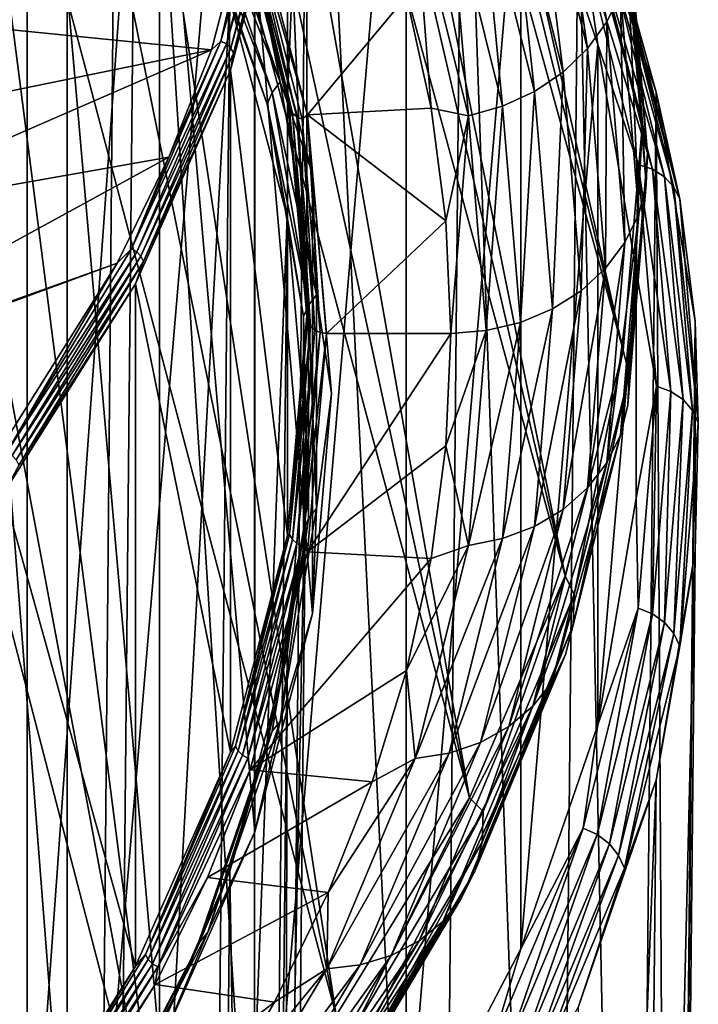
# Model space of a CAD drawing. Header units: metres. Extents: x -109 to 109, y -78 to 121.
# Tile 843 of 1056: x 24.04 to 27.49, y -44.72 to -39.72. Entities that reach past the tile are written whole.
import ezdxf

# ---------------------------------------------------------------- set-up
doc = ezdxf.new("R2010")
doc.units = ezdxf.units.M
doc.layers.add('solid_508554_SW0001', color=7, linetype='CONTINUOUS')

msp = doc.modelspace()

# ---------------------------------------------------------------- linework, layer by layer
at = {"layer": 'solid_508554_SW0001'}
for points in [[(26.034615, -14.003285, -39.017101), (26.350637, -20.309454, -35.408157), (22.574038, -41.892826, -72.791649)], [(25.359713, -18.130026, -45.681774), (26.034615, -14.003285, -39.017101), (22.574038, -41.892826, -72.791649)], [(25.069523, -19.934422, -48.545631), (25.359713, -18.130026, -45.681774), (22.574038, -41.892826, -72.791649)], [(24.678173, -22.391121, -52.406452), (25.069523, -19.934422, -48.545631), (22.574038, -41.892826, -72.791649)], [(26.353453, -20.411568, -35.349487), (22.574038, -41.892826, -72.791649), (26.350637, -20.309454, -35.408157)], [(22.576853, -41.994938, -72.732979), (22.574038, -41.892826, -72.791649), (26.353453, -20.411568, -35.349487)], [(22.576853, -41.994938, -72.732979), (26.353453, -20.411568, -35.349487), (26.351662, -20.513498, -35.290455)], [(22.575062, -42.096867, -72.67395), (26.351662, -20.513498, -35.290455), (22.842361, -41.282574, -69.120392)], [(22.576853, -41.994938, -72.732979), (26.351662, -20.513498, -35.290455), (22.575062, -42.096867, -72.67395)], [(26.351662, -20.513498, -35.290455), (23.401325, -38.454956, -63.120598), (22.842361, -41.282574, -69.120392)], [(23.973455, -26.870588, -59.355465), (24.678173, -22.391121, -52.406452), (22.574038, -41.892826, -72.791649)], [(25.210081, -32.589367, 20.086452), (27.203705, -40.241123, 23.233223), (25.234098, -33.139713, 19.133223)], [(25.210081, -32.589367, 20.086452), (27.105703, -39.087608, 25.231173), (27.203705, -40.241123, 23.233223)], [(25.210081, -33.690063, 18.179995), (25.234098, -33.139713, 19.133223), (27.105703, -41.394638, 21.235273)], [(25.234098, -33.139713, 19.133223), (27.203705, -40.241123, 23.233223), (27.105703, -41.394638, 21.235273)], [(25.138075, -34.239361, 17.228579), (25.210081, -33.690063, 18.179995), (27.105703, -41.394638, 21.235273)], [(25.018217, -34.786568, 16.280788), (25.138075, -34.239361, 17.228579), (26.812405, -42.539845, 19.251719)], [(25.138075, -34.239361, 17.228579), (27.105703, -41.394638, 21.235273), (26.812405, -42.539845, 19.251719)], [(23.15844, -34.438587, 36.350616), (24.284567, -35.446377, 34.605072), (23.158434, -48.699852, 11.64938)], [(23.414797, -34.622757, 36.636864), (23.310324, -46.832047, 43.61158), (24.443541, -47.846325, 41.854797)], [(24.553099, -35.641582, 34.872204), (23.414797, -34.622757, 36.636864), (24.443541, -47.846325, 41.854797)], [(24.850735, -35.330643, 15.338428), (25.018217, -34.786568, 16.280788), (26.812405, -42.539845, 19.251719)], [(24.63595, -35.870544, 14.403291), (24.850735, -35.330643, 15.338428), (26.325924, -43.668488, 17.296852)], [(24.850735, -35.330643, 15.338428), (26.812405, -42.539845, 19.251719), (26.325924, -43.668488, 17.296852)], [(24.284567, -35.446377, 34.605072), (24.284563, -47.692062, 13.394922), (23.158434, -48.699852, 11.64938)], [(24.284567, -35.446377, 34.605072), (25.235685, -36.498295, 32.7831), (24.284563, -47.692062, 13.394922)], [(24.553099, -35.641582, 34.872204), (24.443541, -47.846325, 41.854797), (25.400642, -48.904999, 40.021122)], [(25.514496, -36.705006, 33.0303), (24.553099, -35.641582, 34.872204), (25.400642, -48.904999, 40.021122)], [(24.374268, -36.405247, 13.477158), (24.63595, -35.870544, 14.403291), (26.325924, -43.668488, 17.296852)], [(23.225332, -36.20052, 33.405972), (23.225332, -47.030678, 14.647583), (24.08087, -45.997955, 16.436314)], [(23.225332, -36.20052, 33.405972), (24.08087, -45.997955, 16.436314), (24.08087, -37.233242, 31.617239)], [(24.066187, -36.933735, 12.561791), (24.374268, -36.405247, 13.477158), (25.649763, -44.772438, 15.384755)], [(24.374268, -36.405247, 13.477158), (26.325924, -43.668488, 17.296852), (25.649763, -44.772438, 15.384755)], [(25.235685, -36.498295, 32.7831), (25.235682, -46.640148, 15.216894), (24.284563, -47.692062, 13.394922)], [(25.235685, -36.498295, 32.7831), (26.00494, -37.586758, 30.897827), (25.235682, -46.640148, 15.216894)], [(25.402964, -36.647469, 23.724722), (25.402964, -40.111572, 25.724722), (25.112595, -39.008785, 27.6348)], [(25.402964, -36.647469, 23.724722), (25.5, -37.758709, 21.799999), (25.402964, -40.111572, 25.724722)], [(25.514496, -36.705006, 33.0303), (25.400642, -48.904999, 40.021122), (26.174732, -50.000446, 38.123753)], [(26.292059, -37.805367, 31.124424), (25.514496, -36.705006, 33.0303), (26.174732, -50.000446, 38.123753)], [(23.712296, -37.454998, 11.658934), (24.066187, -36.933735, 12.561791), (25.649763, -44.772438, 15.384755)], [(24.08087, -37.233242, 31.617239), (24.08087, -45.997955, 16.436314), (24.753134, -44.931877, 18.282812)], [(24.08087, -37.233242, 31.617239), (24.753134, -44.931877, 18.282812), (24.753134, -38.29932, 29.770742)], [(23.313267, -37.968048, 10.770304), (23.712296, -37.454998, 11.658934), (24.788794, -45.843739, 13.529207)], [(23.712296, -37.454998, 11.658934), (25.649763, -44.772438, 15.384755), (24.788794, -45.843739, 13.529207)], [(23.846941, -49.397625, 38.542038), (23.959721, -37.466442, 31.700979), (24.628601, -38.527149, 29.863783)], [(26.00494, -37.586758, 30.897827), (26.004938, -45.551685, 17.102165), (25.235682, -46.640148, 15.216894)], [(26.00494, -37.586758, 30.897827), (26.586786, -38.703922, 28.962843), (26.004938, -45.551685, 17.102165)], [(25.5, -37.758709, 21.799999), (25.402964, -38.869946, 19.875278), (25.5, -41.222809, 23.799999)], [(25.402964, -40.111572, 25.724722), (25.5, -37.758709, 21.799999), (25.5, -41.222809, 23.799999)], [(26.292059, -37.805367, 31.124424), (26.174732, -50.000446, 38.123753), (26.760237, -51.124771, 36.176361)], [(26.880186, -38.934731, 29.168304), (26.292059, -37.805367, 31.124424), (26.760237, -51.124771, 36.176361)], [(22.869862, -38.471909, 9.897593), (23.313267, -37.968048, 10.770304), (24.788794, -45.843739, 13.529207)], [(24.753134, -38.29932, 29.770742), (24.753134, -44.931877, 18.282812), (25.237007, -43.840565, 20.173019)], [(24.753134, -38.29932, 29.770742), (25.237007, -43.840565, 20.173019), (25.237007, -39.390629, 27.880535)], [(22.869862, -38.471909, 9.897593), (24.788794, -45.843739, 13.529207), (23.749224, -46.874672, 11.743577)], [(26.814394, -38.466301, 27.375273), (26.74576, -38.616344, 27.448675), (27.022966, -39.728291, 25.52273)], [(27.092314, -39.5811, 25.444384), (26.814394, -38.466301, 27.375273), (27.022966, -39.728291, 25.52273)], [(24.512671, -50.453339, 36.713486), (23.846941, -49.397625, 38.542038), (24.628601, -38.527149, 29.863783)], [(24.512671, -50.453339, 36.713486), (24.628601, -38.527149, 29.863783), (25.110041, -39.612968, 27.983089)], [(26.74576, -38.616344, 27.448675), (26.648682, -38.755569, 27.510351), (26.924883, -39.86348, 25.591396)], [(27.022966, -39.728291, 25.52273), (26.74576, -38.616344, 27.448675), (26.924883, -39.86348, 25.591396)], [(26.586786, -38.703922, 28.962843), (26.586784, -44.434521, 19.037151), (26.004938, -45.551685, 17.102165)], [(26.586786, -38.703922, 28.962843), (26.97703, -39.841736, 26.992086), (26.586784, -44.434521, 19.037151)], [(26.903135, -39.333431, 27.893009), (26.97703, -39.841736, 26.992086), (26.586786, -38.703922, 28.962843)], [(23.496681, -39.717125, 18.20792), (25.016573, -39.870464, 17.942329), (25.30438, -38.773067, 19.843079)], [(23.651306, -39.208187, 19.08943), (23.496681, -39.717125, 18.20792), (25.30438, -38.773067, 19.843079)], [(25.065014, -39.825233, 18.030405), (25.30438, -38.773067, 19.843079), (25.016573, -39.870464, 17.942329)], [(25.339197, -38.754662, 19.884689), (25.30438, -38.773067, 19.843079), (25.065014, -39.825233, 18.030405)], [(25.339197, -38.754662, 19.884689), (25.065014, -39.825233, 18.030405), (25.367012, -38.768139, 19.889738)], [(25.065014, -39.825233, 18.030405), (25.092527, -39.839886, 18.033417), (25.367012, -38.768139, 19.889738)], [(25.367012, -38.768139, 19.889738), (25.092527, -39.839886, 18.033417), (25.389088, -38.788246, 19.899178)], [(25.092527, -39.839886, 18.033417), (25.114365, -39.860928, 18.041241), (25.389088, -38.788246, 19.899178)], [(25.389088, -38.788246, 19.899178), (25.114365, -39.860928, 18.041241), (25.403259, -38.813015, 19.912085)], [(26.648682, -38.755569, 27.510351), (26.526325, -38.879436, 27.558289), (26.80126, -39.982258, 25.648144)], [(26.924883, -39.86348, 25.591396), (26.648682, -38.755569, 27.510351), (26.80126, -39.982258, 25.648144)], [(25.114365, -39.860928, 18.041241), (25.128382, -39.886292, 18.05311), (25.403259, -38.813015, 19.912085)], [(25.403259, -38.813015, 19.912085), (25.128382, -39.886292, 18.05311), (25.402964, -38.869946, 19.875278)], [(25.402964, -38.869946, 19.875278), (25.112595, -39.972729, 17.965202), (25.402964, -42.334049, 21.875278)], [(25.128382, -39.886292, 18.05311), (25.112595, -39.972729, 17.965202), (25.402964, -38.869946, 19.875278)], [(25.402964, -38.869946, 19.875278), (25.402964, -42.334049, 21.875278), (25.5, -41.222809, 23.799999)], [(26.526325, -38.879436, 27.558289), (26.382685, -38.983902, 27.590927), (26.65613, -40.080753, 25.691126)], [(26.80126, -39.982258, 25.648144), (26.526325, -38.879436, 27.558289), (26.65613, -40.080753, 25.691126)], [(26.880186, -38.934731, 29.168304), (26.760237, -51.124771, 36.176361), (27.152929, -52.269871, 34.192993)], [(27.274643, -40.084965, 27.176039), (26.880186, -38.934731, 29.168304), (27.152929, -52.269871, 34.192993)], [(27.112808, -39.501446, 28.030415), (26.880186, -38.934731, 29.168304), (27.274643, -40.084965, 27.176039)], [(24.959152, -39.017979, 28.7383), (24.998997, -38.962761, 28.716335), (25.365847, -40.032497, 26.863499)], [(25.365847, -40.032497, 26.863499), (24.998997, -38.962761, 28.716335), (25.237007, -39.390629, 27.880535)], [(26.382685, -38.983902, 27.590927), (26.222441, -39.065567, 27.607199), (26.494225, -40.155754, 25.718935)], [(26.65613, -40.080753, 25.691126), (26.382685, -38.983902, 27.590927), (26.494225, -40.155754, 25.718935)], [(24.93405, -39.078518, 28.767006), (24.959152, -39.017979, 28.7383), (25.325417, -40.08601, 26.888416)], [(25.325417, -40.08601, 26.888416), (24.959152, -39.017979, 28.7383), (25.365847, -40.032497, 26.863499)], [(25.138029, -39.094398, 27.548323), (25.112595, -39.008785, 27.6348), (25.402964, -40.111572, 25.724722)], [(25.299946, -40.145473, 26.918982), (25.110041, -39.612968, 27.983089), (24.93405, -39.078518, 28.767006)], [(25.299946, -40.145473, 26.918982), (24.93405, -39.078518, 28.767006), (25.325417, -40.08601, 26.888416)], [(25.138029, -39.094398, 27.548323), (25.402964, -40.111572, 25.724722), (25.413013, -40.168087, 25.688635)], [(25.138029, -39.094398, 27.548323), (25.413013, -40.168087, 25.688635), (25.152048, -39.117359, 27.564354)], [(25.201399, -39.144592, 27.589848), (25.503639, -40.199852, 25.771814), (25.213589, -39.093842, 27.687479)], [(25.213589, -39.093842, 27.687479), (25.503639, -40.199852, 25.771814), (26.006893, -39.597267, 26.815525)], [(26.222441, -39.065567, 27.607199), (26.050821, -39.121761, 27.606573), (26.320826, -40.204815, 25.730669)], [(26.494225, -40.155754, 25.718935), (26.222441, -39.065567, 27.607199), (26.320826, -40.204815, 25.730669)], [(27.229765, -40.394463, 23.321754), (27.203705, -40.241123, 23.233223), (27.105703, -39.087608, 25.231173)], [(27.136761, -39.270153, 25.269112), (27.229765, -40.394463, 23.321754), (27.105703, -39.087608, 25.231173)], [(25.152048, -39.117359, 27.564354), (25.427183, -40.19165, 25.70363), (25.173883, -39.134655, 27.578665)], [(25.413013, -40.168087, 25.688635), (25.427183, -40.19165, 25.70363), (25.152048, -39.117359, 27.564354)], [(25.173883, -39.134655, 27.578665), (25.449259, -40.209877, 25.716324), (25.201399, -39.144592, 27.589848)], [(25.427183, -40.19165, 25.70363), (25.449259, -40.209877, 25.716324), (25.173883, -39.134655, 27.578665)], [(25.201399, -39.144592, 27.589848), (25.477076, -40.220989, 25.725473), (25.503639, -40.199852, 25.771814)], [(25.449259, -40.209877, 25.716324), (25.477076, -40.220989, 25.725473), (25.201399, -39.144592, 27.589848)], [(26.050821, -39.121761, 27.606573), (26.006893, -39.597267, 26.815525), (26.13158, -40.166523, 25.829544)], [(26.320826, -40.204815, 25.730669), (26.050821, -39.121761, 27.606573), (26.13158, -40.166523, 25.829544)], [(27.136761, -39.270153, 25.269112), (27.130663, -39.426708, 25.358915), (27.223644, -40.550766, 23.411995)], [(27.136761, -39.270153, 25.269112), (27.223644, -40.550766, 23.411995), (27.229765, -40.394463, 23.321754)], [(27.181974, -40.45192, 25.95573), (26.97703, -39.841736, 26.992086), (26.903135, -39.333431, 27.893009)], [(26.903135, -39.333431, 27.893009), (26.97493, -39.353642, 27.918512), (27.254513, -40.475117, 25.976065)], [(27.181974, -40.45192, 25.95573), (26.903135, -39.333431, 27.893009), (27.254513, -40.475117, 25.976065)], [(25.237007, -39.390629, 27.880535), (25.237007, -43.840565, 20.173019), (25.528811, -42.732327, 22.092545)], [(25.237007, -39.390629, 27.880535), (25.528811, -42.732327, 22.092545), (25.528811, -40.498871, 25.961008)], [(25.365847, -40.032497, 26.863499), (25.237007, -39.390629, 27.880535), (25.528811, -40.498871, 25.961008)], [(26.97493, -39.353642, 27.918512), (27.036474, -39.390228, 27.951492), (27.316694, -40.514259, 26.004612)], [(27.254513, -40.475117, 25.976065), (26.97493, -39.353642, 27.918512), (27.316694, -40.514259, 26.004612)], [(27.036474, -39.390228, 27.951492), (27.083515, -39.440655, 27.989672), (27.364223, -40.566643, 26.039404)], [(27.316694, -40.514259, 26.004612), (27.036474, -39.390228, 27.951492), (27.364223, -40.566643, 26.039404)], [(27.083515, -39.440655, 27.989672), (27.112808, -39.501446, 28.030415), (27.393822, -40.628651, 26.078037)], [(27.364223, -40.566643, 26.039404), (27.083515, -39.440655, 27.989672), (27.393822, -40.628651, 26.078037)], [(27.130663, -39.426708, 25.358915), (27.092314, -39.5811, 25.444384), (27.185165, -40.703568, 23.500216)], [(27.130663, -39.426708, 25.358915), (27.185165, -40.703568, 23.500216), (27.223644, -40.550766, 23.411995)], [(27.393822, -40.628651, 26.078037), (27.112808, -39.501446, 28.030415), (27.274643, -40.084965, 27.176039)], [(25.503639, -40.199852, 25.771814), (26.13158, -40.166523, 25.829544), (26.006893, -39.597267, 26.815525)], [(27.092314, -39.5811, 25.444384), (27.022966, -39.728291, 25.52273), (27.11558, -40.847881, 23.583536)], [(27.092314, -39.5811, 25.444384), (27.11558, -40.847881, 23.583536), (27.185165, -40.703568, 23.500216)], [(24.991844, -51.534046, 34.841648), (24.512671, -50.453339, 36.713486), (25.110041, -39.612968, 27.983089)], [(24.991844, -51.534046, 34.841648), (25.110041, -39.612968, 27.983089), (25.400379, -40.715637, 26.073214)], [(25.299946, -40.145473, 26.918982), (25.400379, -40.715637, 26.073214), (25.110041, -39.612968, 27.983089)], [(23.496681, -39.717125, 18.20792), (23.298264, -40.222275, 17.332979), (25.016573, -39.870464, 17.942329)], [(27.022966, -39.728291, 25.52273), (26.924883, -39.86348, 25.591396), (27.01716, -40.979008, 23.659241)], [(27.022966, -39.728291, 25.52273), (27.01716, -40.979008, 23.659241), (27.11558, -40.847881, 23.583536)], [(25.065014, -39.825233, 18.030405), (24.800812, -40.414352, 17.00029), (24.610235, -40.880322, 16.202936)], [(25.065014, -39.825233, 18.030405), (24.610235, -40.880322, 16.202936), (25.092527, -39.839886, 18.033417)], [(24.610235, -40.880322, 16.202936), (24.637249, -40.896133, 16.203943), (25.092527, -39.839886, 18.033417)], [(25.092527, -39.839886, 18.033417), (24.637249, -40.896133, 16.203943), (25.114365, -39.860928, 18.041241)], [(25.065014, -39.825233, 18.030405), (25.016573, -39.870464, 17.942329), (24.800812, -40.414352, 17.00029)], [(26.97703, -39.841736, 26.992086), (26.97703, -43.296703, 21.007906), (26.586784, -44.434521, 19.037151)], [(26.97703, -39.841736, 26.992086), (27.172859, -40.992004, 24.999763), (26.97703, -43.296703, 21.007906)], [(27.181974, -40.45192, 25.95573), (27.172859, -40.992004, 24.999763), (26.97703, -39.841736, 26.992086)], [(23.05654, -40.72245, 16.466644), (24.800812, -40.414352, 17.00029), (25.016573, -39.870464, 17.942329)], [(23.298264, -40.222275, 17.332979), (23.05654, -40.72245, 16.466644), (25.016573, -39.870464, 17.942329)], [(24.637249, -40.896133, 16.203943), (24.658689, -40.918095, 16.210175), (25.114365, -39.860928, 18.041241)], [(25.114365, -39.860928, 18.041241), (24.658689, -40.918095, 16.210175), (25.128382, -39.886292, 18.05311)], [(24.658689, -40.918095, 16.210175), (24.672453, -40.94405, 16.221022), (25.128382, -39.886292, 18.05311)], [(25.128382, -39.886292, 18.05311), (24.672453, -40.94405, 16.221022), (25.112595, -39.972729, 17.965202)], [(26.924883, -39.86348, 25.591396), (26.80126, -39.982258, 25.648144), (26.893112, -41.092667, 23.724861)], [(26.924883, -39.86348, 25.591396), (26.893112, -41.092667, 23.724861), (27.01716, -40.979008, 23.659241)], [(25.112595, -39.972729, 17.965202), (24.631104, -41.058662, 16.084312), (25.112595, -43.436832, 19.965199)], [(24.672453, -40.94405, 16.221022), (24.631104, -41.058662, 16.084312), (25.112595, -39.972729, 17.965202)], [(25.112595, -39.972729, 17.965202), (25.112595, -43.436832, 19.965199), (25.402964, -42.334049, 21.875278)], [(26.80126, -39.982258, 25.648144), (26.65613, -40.080753, 25.691126), (26.747486, -41.18515, 23.778257)], [(26.80126, -39.982258, 25.648144), (26.747486, -41.18515, 23.778257), (26.893112, -41.092667, 23.724861)], [(25.325417, -40.08601, 26.888416), (25.365847, -40.032497, 26.863499), (25.549934, -41.113934, 24.990393)], [(25.549934, -41.113934, 24.990393), (25.365847, -40.032497, 26.863499), (25.528811, -40.498871, 25.961008)], [(25.299946, -40.145473, 26.918982), (25.325417, -40.08601, 26.888416), (25.509211, -41.165726, 25.018295)], [(25.509211, -41.165726, 25.018295), (25.325417, -40.08601, 26.888416), (25.549934, -41.113934, 24.990393)], [(26.65613, -40.080753, 25.691126), (26.494225, -40.155754, 25.718935), (26.585026, -41.253441, 23.817686)], [(26.65613, -40.080753, 25.691126), (26.585026, -41.253441, 23.817686), (26.747486, -41.18515, 23.778257)], [(27.274643, -40.084965, 27.176039), (27.152929, -52.269871, 34.192993), (27.349985, -53.427494, 32.187927)], [(27.472584, -41.247784, 25.16198), (27.274643, -40.084965, 27.176039), (27.349985, -53.427494, 32.187927)], [(27.393822, -40.628651, 26.078037), (27.274643, -40.084965, 27.176039), (27.472584, -41.247784, 25.16198)], [(25.483557, -41.224102, 25.050743), (25.400379, -40.715637, 26.073214), (25.299946, -40.145473, 26.918982)], [(25.483557, -41.224102, 25.050743), (25.299946, -40.145473, 26.918982), (25.509211, -41.165726, 25.018295)], [(25.413013, -40.168087, 25.688635), (25.402964, -40.111572, 25.724722), (25.5, -41.222809, 23.799999)], [(25.413013, -40.168087, 25.688635), (25.5, -41.222809, 23.799999), (25.504894, -41.249573, 23.815451)], [(25.413013, -40.168087, 25.688635), (25.504894, -41.249573, 23.815451), (25.427183, -40.19165, 25.70363)], [(25.427183, -40.19165, 25.70363), (25.519117, -41.273735, 23.829401), (25.449259, -40.209877, 25.716324)], [(25.504894, -41.249573, 23.815451), (25.519117, -41.273735, 23.829401), (25.427183, -40.19165, 25.70363)], [(25.503639, -40.199852, 25.771814), (26.20643, -40.737713, 24.840212), (26.13158, -40.166523, 25.829544)], [(26.320826, -40.204815, 25.730669), (26.13158, -40.166523, 25.829544), (26.20643, -40.737713, 24.840212)], [(26.494225, -40.155754, 25.718935), (26.320826, -40.204815, 25.730669), (26.411034, -41.295319, 23.841864)], [(26.494225, -40.155754, 25.718935), (26.411034, -41.295319, 23.841864), (26.585026, -41.253441, 23.817686)], [(25.449259, -40.209877, 25.716324), (25.541273, -41.292904, 23.840469), (25.477076, -40.220989, 25.725473)], [(25.519117, -41.273735, 23.829401), (25.541273, -41.292904, 23.840469), (25.449259, -40.209877, 25.716324)], [(25.477076, -40.220989, 25.725473), (25.569187, -41.305199, 23.847567), (25.503639, -40.199852, 25.771814)], [(25.541273, -41.292904, 23.840469), (25.569187, -41.305199, 23.847567), (25.477076, -40.220989, 25.725473)], [(25.503639, -40.199852, 25.771814), (25.6, -41.30941, 23.85), (26.20643, -40.737713, 24.840212)], [(25.569187, -41.305199, 23.847567), (25.6, -41.30941, 23.85), (25.503639, -40.199852, 25.771814)], [(26.320826, -40.204815, 25.730669), (26.20643, -40.737713, 24.840212), (26.231361, -41.30941, 23.85)], [(26.320826, -40.204815, 25.730669), (26.231361, -41.30941, 23.85), (26.411034, -41.295319, 23.841864)], [(27.136761, -41.518768, 21.374395), (27.105703, -41.394638, 21.235273), (27.203705, -40.241123, 23.233223)], [(27.136761, -41.518768, 21.374395), (27.203705, -40.241123, 23.233223), (27.229765, -40.394463, 23.321754)], [(27.229765, -40.394463, 23.321754), (27.223644, -40.550766, 23.411995), (27.130663, -41.67482, 21.465075)], [(27.136761, -41.518768, 21.374395), (27.229765, -40.394463, 23.321754), (27.130663, -41.67482, 21.465075)], [(22.445959, -41.703278, 14.767806), (24.537685, -40.953182, 16.067007), (24.800812, -40.414352, 17.00029)], [(23.05654, -40.72245, 16.466644), (22.445959, -41.703278, 14.767806), (24.800812, -40.414352, 17.00029)], [(24.610235, -40.880322, 16.202936), (24.800812, -40.414352, 17.00029), (24.537685, -40.953182, 16.067007)], [(27.275133, -41.578098, 24.005127), (27.172859, -40.992004, 24.999763), (27.181974, -40.45192, 25.95573)], [(27.181974, -40.45192, 25.95573), (27.254513, -40.475117, 25.976065), (27.347921, -41.604301, 24.020256)], [(27.275133, -41.578098, 24.005127), (27.181974, -40.45192, 25.95573), (27.347921, -41.604301, 24.020256)], [(27.254513, -40.475117, 25.976065), (27.316694, -40.514259, 26.004612), (27.410315, -41.646023, 24.044342)], [(27.347921, -41.604301, 24.020256), (27.254513, -40.475117, 25.976065), (27.410315, -41.646023, 24.044342)], [(25.528811, -40.498871, 25.961008), (25.528811, -42.732327, 22.092545), (25.626326, -41.615597, 24.026777)], [(25.549934, -41.113934, 24.990393), (25.528811, -40.498871, 25.961008), (25.626326, -41.615597, 24.026777)], [(27.316694, -40.514259, 26.004612), (27.364223, -40.566643, 26.039404), (27.458008, -41.700375, 24.075724)], [(27.410315, -41.646023, 24.044342), (27.316694, -40.514259, 26.004612), (27.458008, -41.700375, 24.075724)], [(27.223644, -40.550766, 23.411995), (27.185165, -40.703568, 23.500216), (27.092314, -41.826035, 21.556046)], [(27.130663, -41.67482, 21.465075), (27.223644, -40.550766, 23.411995), (27.092314, -41.826035, 21.556046)], [(27.364223, -40.566643, 26.039404), (27.393822, -40.628651, 26.078037), (27.487705, -41.763611, 24.112232)], [(27.458008, -41.700375, 24.075724), (27.364223, -40.566643, 26.039404), (27.487705, -41.763611, 24.112232)], [(27.487705, -41.763611, 24.112232), (27.393822, -40.628651, 26.078037), (27.472584, -41.247784, 25.16198)], [(25.280813, -52.631519, 32.940769), (24.991844, -51.534046, 34.841648), (25.400379, -40.715637, 26.073214)], [(25.280813, -52.631519, 32.940769), (25.400379, -40.715637, 26.073214), (25.497404, -41.826759, 24.148691)], [(25.483557, -41.224102, 25.050743), (25.497404, -41.826759, 24.148691), (25.400379, -40.715637, 26.073214)], [(25.6, -41.30941, 23.85), (26.231361, -41.30941, 23.85), (26.20643, -40.737713, 24.840212)], [(27.185165, -40.703568, 23.500216), (27.11558, -40.847881, 23.583536), (27.022966, -41.967476, 21.644344)], [(27.092314, -41.826035, 21.556046), (27.185165, -40.703568, 23.500216), (27.022966, -41.967476, 21.644344)], [(27.11558, -40.847881, 23.583536), (27.01716, -40.979008, 23.659241), (26.924883, -42.09454, 21.727087)], [(27.022966, -41.967476, 21.644344), (27.11558, -40.847881, 23.583536), (26.924883, -42.09454, 21.727087)], [(24.610235, -40.880322, 16.202936), (24.537685, -40.953182, 16.067007), (23.97814, -41.912327, 14.415452)], [(24.610235, -40.880322, 16.202936), (23.97814, -41.912327, 14.415452), (24.637249, -40.896133, 16.203943)], [(23.97814, -41.912327, 14.415452), (24.004459, -41.929272, 14.414496), (24.637249, -40.896133, 16.203943)], [(24.637249, -40.896133, 16.203943), (24.004459, -41.929272, 14.414496), (24.658689, -40.918095, 16.210175)], [(24.004459, -41.929272, 14.414496), (24.025351, -41.952129, 14.419171), (24.658689, -40.918095, 16.210175)], [(24.658689, -40.918095, 16.210175), (24.025351, -41.952129, 14.419171), (24.672453, -40.94405, 16.221022)], [(24.025351, -41.952129, 14.419171), (24.038759, -41.978664, 14.429019), (24.672453, -40.94405, 16.221022)], [(24.672453, -40.94405, 16.221022), (24.038759, -41.978664, 14.429019), (24.631104, -41.058662, 16.084312)], [(22.386986, -41.745781, 14.694185), (23.872028, -42.010487, 14.235703), (24.537685, -40.953182, 16.067007)], [(22.422375, -41.726246, 14.728019), (22.386986, -41.745781, 14.694185), (24.537685, -40.953182, 16.067007)], [(22.445959, -41.703278, 14.767806), (22.422375, -41.726246, 14.728019), (24.537685, -40.953182, 16.067007)], [(23.97814, -41.912327, 14.415452), (24.537685, -40.953182, 16.067007), (23.872028, -42.010487, 14.235703)], [(27.01716, -40.979008, 23.659241), (26.893112, -41.092667, 23.724861), (26.80126, -42.203075, 21.801579)], [(26.924883, -42.09454, 21.727087), (27.01716, -40.979008, 23.659241), (26.80126, -42.203075, 21.801579)], [(27.172859, -40.992004, 24.999763), (27.172859, -42.146435, 23.000231), (26.97703, -43.296703, 21.007906)], [(27.275133, -41.578098, 24.005127), (27.172859, -42.146435, 23.000231), (27.172859, -40.992004, 24.999763)], [(24.631104, -41.058662, 16.084312), (23.962154, -42.119473, 14.246931), (24.631102, -44.522766, 18.084309)], [(24.038759, -41.978664, 14.429019), (23.962154, -42.119473, 14.246931), (24.631104, -41.058662, 16.084312)], [(24.631104, -41.058662, 16.084312), (24.631102, -44.522766, 18.084309), (25.112595, -43.436832, 19.965199)], [(26.893112, -41.092667, 23.724861), (26.747486, -41.18515, 23.778257), (26.65613, -42.289543, 21.865389)], [(26.80126, -42.203075, 21.801579), (26.893112, -41.092667, 23.724861), (26.65613, -42.289543, 21.865389)], [(25.509211, -41.165726, 25.018295), (25.549934, -41.113934, 24.990393), (25.549934, -42.199284, 23.110516)], [(25.549934, -42.199284, 23.110516), (25.549934, -41.113934, 24.990393), (25.626326, -41.615597, 24.026777)], [(25.483557, -41.224102, 25.050743), (25.509211, -41.165726, 25.018295), (25.509211, -42.24934, 23.141415)], [(25.509211, -42.24934, 23.141415), (25.509211, -41.165726, 25.018295), (25.549934, -42.199284, 23.110516)], [(26.747486, -41.18515, 23.778257), (26.585026, -41.253441, 23.817686), (26.494225, -42.351131, 21.916437)], [(26.65613, -42.289543, 21.865389), (26.747486, -41.18515, 23.778257), (26.494225, -42.351131, 21.916437)], [(25.504894, -41.249573, 23.815451), (25.5, -41.222809, 23.799999), (25.402964, -42.334049, 21.875278)], [(25.483557, -42.306629, 23.175749), (25.497404, -41.826759, 24.148691), (25.483557, -41.224102, 25.050743)], [(25.483557, -42.306629, 23.175749), (25.483557, -41.224102, 25.050743), (25.509211, -42.24934, 23.141415)], [(27.472584, -41.247784, 25.16198), (27.349985, -53.427494, 32.187927), (27.349985, -54.58931, 30.175604)], [(27.472584, -42.414806, 23.140638), (27.472584, -41.247784, 25.16198), (27.349985, -54.58931, 30.175604)], [(27.487705, -41.763611, 24.112232), (27.472584, -41.247784, 25.16198), (27.472584, -42.414806, 23.140638)], [(25.413013, -42.331055, 21.942266), (25.504894, -41.249573, 23.815451), (25.402964, -42.334049, 21.875278)], [(25.413013, -42.331055, 21.942266), (25.519117, -41.273735, 23.829401), (25.504894, -41.249573, 23.815451)], [(25.413013, -42.331055, 21.942266), (25.427183, -42.35582, 21.955173), (25.519117, -41.273735, 23.829401)], [(25.427183, -42.35582, 21.955173), (25.541273, -41.292904, 23.840469), (25.519117, -41.273735, 23.829401)], [(25.427183, -42.35582, 21.955173), (25.449259, -42.375931, 21.964615), (25.541273, -41.292904, 23.840469)], [(25.449259, -42.375931, 21.964615), (25.569187, -41.305199, 23.847567), (25.541273, -41.292904, 23.840469)], [(26.411034, -41.295319, 23.841864), (26.231361, -41.30941, 23.85), (26.206429, -41.881126, 22.859764)], [(26.320826, -42.385822, 21.953056), (26.411034, -41.295319, 23.841864), (26.206429, -41.881126, 22.859764)], [(26.585026, -41.253441, 23.817686), (26.411034, -41.295319, 23.841864), (26.320826, -42.385822, 21.953056)], [(26.494225, -42.351131, 21.916437), (26.585026, -41.253441, 23.817686), (26.320826, -42.385822, 21.953056)], [(25.449259, -42.375931, 21.964615), (25.477076, -42.389408, 21.969662), (25.569187, -41.305199, 23.847567)], [(25.477076, -42.389408, 21.969662), (25.6, -41.30941, 23.85), (25.569187, -41.305199, 23.847567)], [(25.477076, -42.389408, 21.969662), (25.503635, -42.418987, 21.92816), (25.6, -41.30941, 23.85)], [(25.503635, -42.418987, 21.92816), (26.206429, -41.881126, 22.859764), (26.231361, -41.30941, 23.85)], [(25.503635, -42.418987, 21.92816), (26.231361, -41.30941, 23.85), (25.6, -41.30941, 23.85)], [(26.858385, -42.635399, 19.440338), (26.812405, -42.539845, 19.251719), (27.105703, -41.394638, 21.235273)], [(26.858385, -42.635399, 19.440338), (27.105703, -41.394638, 21.235273), (27.136761, -41.518768, 21.374395)], [(27.136761, -41.518768, 21.374395), (27.130663, -41.67482, 21.465075), (26.85235, -42.791199, 19.531452)], [(26.858385, -42.635399, 19.440338), (27.136761, -41.518768, 21.374395), (26.85235, -42.791199, 19.531452)], [(27.181974, -42.704281, 22.054523), (27.172859, -42.146435, 23.000231), (27.275133, -41.578098, 24.005127)], [(27.181974, -42.704281, 22.054523), (27.275133, -41.578098, 24.005127), (27.254513, -42.73349, 22.064447)], [(27.275133, -41.578098, 24.005127), (27.347921, -41.604301, 24.020256), (27.254513, -42.73349, 22.064447)], [(25.549934, -42.199284, 23.110516), (25.626326, -41.615597, 24.026777), (25.528811, -42.732327, 22.092545)], [(27.254513, -42.73349, 22.064447), (27.347921, -41.604301, 24.020256), (27.316694, -42.777786, 22.08407)], [(27.347921, -41.604301, 24.020256), (27.410315, -41.646023, 24.044342), (27.316694, -42.777786, 22.08407)], [(27.316694, -42.777786, 22.08407), (27.410315, -41.646023, 24.044342), (27.364223, -42.834106, 22.112041)], [(27.410315, -41.646023, 24.044342), (27.458008, -41.700375, 24.075724), (27.364223, -42.834106, 22.112041)], [(27.130663, -41.67482, 21.465075), (27.092314, -41.826035, 21.556046), (26.814394, -42.940834, 19.625158)], [(26.85235, -42.791199, 19.531452), (27.130663, -41.67482, 21.465075), (26.814394, -42.940834, 19.625158)], [(27.364223, -42.834106, 22.112041), (27.458008, -41.700375, 24.075724), (27.393822, -42.898567, 22.146427)], [(27.458008, -41.700375, 24.075724), (27.487705, -41.763611, 24.112232), (27.393822, -42.898567, 22.146427)], [(27.393822, -42.898567, 22.146427), (27.487705, -41.763611, 24.112232), (27.472584, -42.414806, 23.140638)], [(25.377382, -53.737408, 31.025311), (25.280813, -52.631519, 32.940769), (25.497404, -41.826759, 24.148691)], [(25.377382, -53.737408, 31.025311), (25.497404, -41.826759, 24.148691), (25.400379, -42.937881, 22.224169)], [(25.483557, -42.306629, 23.175749), (25.400379, -42.937881, 22.224169), (25.497404, -41.826759, 24.148691)], [(27.092314, -41.826035, 21.556046), (27.022966, -41.967476, 21.644344), (26.74576, -43.079422, 19.718397)], [(26.814394, -42.940834, 19.625158), (27.092314, -41.826035, 21.556046), (26.74576, -43.079422, 19.718397)], [(25.503635, -42.418987, 21.92816), (26.131577, -42.452324, 21.870419), (26.206429, -41.881126, 22.859764)], [(26.320826, -42.385822, 21.953056), (26.206429, -41.881126, 22.859764), (26.131577, -42.452324, 21.870419)], [(27.022966, -41.967476, 21.644344), (26.924883, -42.09454, 21.727087), (26.648682, -43.202446, 19.808132)], [(26.74576, -43.079422, 19.718397), (27.022966, -41.967476, 21.644344), (26.648682, -43.202446, 19.808132)], [(26.924883, -42.09454, 21.727087), (26.80126, -42.203075, 21.801579), (26.526325, -43.305897, 19.891434)], [(26.648682, -43.202446, 19.808132), (26.924883, -42.09454, 21.727087), (26.526325, -43.305897, 19.891434)], [(23.962154, -42.119473, 14.246931), (23.962152, -45.583576, 16.246927), (24.631102, -44.522766, 18.084309)], [(27.181974, -42.704281, 22.054523), (26.97703, -43.296703, 21.007906), (27.172859, -42.146435, 23.000231)], [(25.365847, -43.28072, 21.23741), (25.549934, -42.199284, 23.110516), (25.528811, -42.732327, 22.092545)], [(25.509211, -42.24934, 23.141415), (25.549934, -42.199284, 23.110516), (25.365847, -43.28072, 21.23741)], [(26.80126, -42.203075, 21.801579), (26.65613, -42.289543, 21.865389), (26.382685, -43.386395, 19.965588)], [(26.526325, -43.305897, 19.891434), (26.80126, -42.203075, 21.801579), (26.382685, -43.386395, 19.965588)], [(25.325417, -43.329056, 21.271296), (25.509211, -42.24934, 23.141415), (25.365847, -43.28072, 21.23741)], [(25.483557, -42.306629, 23.175749), (25.509211, -42.24934, 23.141415), (25.325417, -43.329056, 21.271296)], [(26.65613, -42.289543, 21.865389), (26.494225, -42.351131, 21.916437), (26.222441, -43.441319, 20.028173)], [(26.382685, -43.386395, 19.965588), (26.65613, -42.289543, 21.865389), (26.222441, -43.441319, 20.028173)], [(25.138029, -43.404743, 20.082581), (25.402964, -42.334049, 21.875278), (25.112595, -43.436832, 19.965199)], [(25.413013, -42.331055, 21.942266), (25.402964, -42.334049, 21.875278), (25.138029, -43.404743, 20.082581)], [(25.413013, -42.331055, 21.942266), (25.138029, -43.404743, 20.082581), (25.427183, -42.35582, 21.955173)], [(25.299946, -43.385258, 21.30751), (25.400379, -42.937881, 22.224169), (25.483557, -42.306629, 23.175749)], [(25.299946, -43.385258, 21.30751), (25.483557, -42.306629, 23.175749), (25.325417, -43.329056, 21.271296)], [(25.138029, -43.404743, 20.082581), (25.152048, -43.430111, 20.09445), (25.427183, -42.35582, 21.955173)], [(25.427183, -42.35582, 21.955173), (25.152048, -43.430111, 20.09445), (25.449259, -42.375931, 21.964615)], [(25.152048, -43.430111, 20.09445), (25.173883, -43.451153, 20.102274), (25.449259, -42.375931, 21.964615)], [(25.449259, -42.375931, 21.964615), (25.173883, -43.451153, 20.102274), (25.477076, -42.389408, 21.969662)], [(25.173883, -43.451153, 20.102274), (25.201399, -43.465805, 20.105286), (25.477076, -42.389408, 21.969662)], [(25.477076, -42.389408, 21.969662), (25.201399, -43.465805, 20.105286), (25.503635, -42.418987, 21.92816)], [(26.320826, -42.385822, 21.953056), (26.131577, -42.452324, 21.870419), (26.006887, -43.02158, 20.884438)], [(26.050821, -43.468876, 20.077152), (26.320826, -42.385822, 21.953056), (26.006887, -43.02158, 20.884438)], [(26.494225, -42.351131, 21.916437), (26.320826, -42.385822, 21.953056), (26.050821, -43.468876, 20.077152)], [(26.222441, -43.441319, 20.028173), (26.494225, -42.351131, 21.916437), (26.050821, -43.468876, 20.077152)], [(25.201399, -43.465805, 20.105286), (25.213583, -43.524998, 20.012491), (25.503635, -42.418987, 21.92816)], [(25.503635, -42.418987, 21.92816), (25.213583, -43.524998, 20.012491), (26.131577, -42.452324, 21.870419)], [(27.472584, -42.414806, 23.140638), (27.349985, -54.58931, 30.175604), (27.152929, -55.746937, 28.170538)], [(27.274643, -43.577621, 21.126579), (27.472584, -42.414806, 23.140638), (27.152929, -55.746937, 28.170538)], [(27.393822, -42.898567, 22.146427), (27.472584, -42.414806, 23.140638), (27.274643, -43.577621, 21.126579)], [(25.213583, -43.524998, 20.012491), (26.006887, -43.02158, 20.884438), (26.131577, -42.452324, 21.870419)], [(26.396542, -43.736717, 17.532797), (26.325924, -43.668488, 17.296852), (26.812405, -42.539845, 19.251719)], [(26.396542, -43.736717, 17.532797), (26.812405, -42.539845, 19.251719), (26.858385, -42.635399, 19.440338)], [(26.858385, -42.635399, 19.440338), (26.85235, -42.791199, 19.531452), (26.390608, -43.892269, 17.624338)], [(26.396542, -43.736717, 17.532797), (26.858385, -42.635399, 19.440338), (26.390608, -43.892269, 17.624338)], [(25.365847, -43.28072, 21.23741), (25.528811, -42.732327, 22.092545), (25.237007, -43.840565, 20.173019)], [(26.903135, -43.822769, 20.117245), (26.97703, -43.296703, 21.007906), (27.181974, -42.704281, 22.054523)], [(26.903135, -43.822769, 20.117245), (27.181974, -42.704281, 22.054523), (26.97493, -43.854961, 20.121998)], [(27.181974, -42.704281, 22.054523), (27.254513, -42.73349, 22.064447), (26.97493, -43.854961, 20.121998)], [(26.97493, -43.854961, 20.121998), (27.254513, -42.73349, 22.064447), (27.036474, -43.901817, 20.13719)], [(27.254513, -42.73349, 22.064447), (27.316694, -42.777786, 22.08407), (27.036474, -43.901817, 20.13719)], [(26.85235, -42.791199, 19.531452), (26.814394, -42.940834, 19.625158), (26.353306, -44.040348, 17.720739)], [(26.390608, -43.892269, 17.624338), (26.85235, -42.791199, 19.531452), (26.353306, -44.040348, 17.720739)], [(27.036474, -43.901817, 20.13719), (27.316694, -42.777786, 22.08407), (27.083515, -43.960094, 20.161774)], [(27.316694, -42.777786, 22.08407), (27.364223, -42.834106, 22.112041), (27.083515, -43.960094, 20.161774)], [(27.083515, -43.960094, 20.161774), (27.364223, -42.834106, 22.112041), (27.112808, -44.025776, 20.19405)], [(27.364223, -42.834106, 22.112041), (27.393822, -42.898567, 22.146427), (27.112808, -44.025776, 20.19405)], [(25.280813, -54.843304, 29.109848), (25.400379, -42.937881, 22.224169), (25.110041, -44.04055, 20.314293)], [(25.299946, -43.385258, 21.30751), (25.110041, -44.04055, 20.314293), (25.400379, -42.937881, 22.224169)], [(25.280813, -54.843304, 29.109848), (25.377382, -53.737408, 31.025311), (25.400379, -42.937881, 22.224169)], [(26.814394, -42.940834, 19.625158), (26.74576, -43.079422, 19.718397), (26.285851, -44.176125, 17.818853)], [(26.353306, -44.040348, 17.720739), (26.814394, -42.940834, 19.625158), (26.285851, -44.176125, 17.818853)], [(27.112808, -44.025776, 20.19405), (27.393822, -42.898567, 22.146427), (27.274643, -43.577621, 21.126579)], [(25.213583, -43.524998, 20.012491), (25.832647, -43.587494, 19.904249), (26.006887, -43.02158, 20.884438)], [(26.050821, -43.468876, 20.077152), (26.006887, -43.02158, 20.884438), (25.832647, -43.587494, 19.904249)], [(26.74576, -43.079422, 19.718397), (26.648682, -43.202446, 19.808132), (26.190441, -44.29517, 17.915483)], [(26.285851, -44.176125, 17.818853), (26.74576, -43.079422, 19.718397), (26.190441, -44.29517, 17.915483)], [(26.648682, -43.202446, 19.808132), (26.526325, -43.305897, 19.891434), (26.07019, -44.3936, 18.007475)], [(26.190441, -44.29517, 17.915483), (26.648682, -43.202446, 19.808132), (26.07019, -44.3936, 18.007475)], [(24.998997, -44.350456, 19.384573), (25.365847, -43.28072, 21.23741), (25.237007, -43.840565, 20.173019)], [(25.325417, -43.329056, 21.271296), (25.365847, -43.28072, 21.23741), (24.998997, -44.350456, 19.384573)], [(26.903135, -43.822769, 20.117245), (26.586784, -44.434521, 19.037151), (26.97703, -43.296703, 21.007906)], [(24.959152, -44.397087, 19.42141), (25.325417, -43.329056, 21.271296), (24.998997, -44.350456, 19.384573)], [(25.299946, -43.385258, 21.30751), (25.325417, -43.329056, 21.271296), (24.959152, -44.397087, 19.42141)], [(26.526325, -43.305897, 19.891434), (26.382685, -43.386395, 19.965588), (25.92902, -44.468208, 18.091831)], [(26.07019, -44.3936, 18.007475), (26.526325, -43.305897, 19.891434), (25.92902, -44.468208, 18.091831)], [(24.93405, -44.452217, 19.459486), (25.110041, -44.04055, 20.314293), (25.299946, -43.385258, 21.30751)], [(24.93405, -44.452217, 19.459486), (25.299946, -43.385258, 21.30751), (24.959152, -44.397087, 19.42141)], [(26.382685, -43.386395, 19.965588), (26.222441, -43.441319, 20.028173), (25.771532, -44.516563, 18.165798)], [(25.92902, -44.468208, 18.091831), (26.382685, -43.386395, 19.965588), (25.771532, -44.516563, 18.165798)], [(24.681927, -44.46291, 18.249788), (25.112595, -43.436832, 19.965199), (24.631102, -44.522766, 18.084309)], [(25.138029, -43.404743, 20.082581), (25.112595, -43.436832, 19.965199), (24.681927, -44.46291, 18.249788)], [(25.138029, -43.404743, 20.082581), (24.681927, -44.46291, 18.249788), (25.152048, -43.430111, 20.09445)], [(24.681927, -44.46291, 18.249788), (24.69569, -44.488865, 18.260635), (25.152048, -43.430111, 20.09445)], [(25.152048, -43.430111, 20.09445), (24.69569, -44.488865, 18.260635), (25.173883, -43.451153, 20.102274)], [(26.222441, -43.441319, 20.028173), (26.050821, -43.468876, 20.077152), (25.602863, -44.537083, 18.226965)], [(25.771532, -44.516563, 18.165798), (26.222441, -43.441319, 20.028173), (25.602863, -44.537083, 18.226965)], [(24.69569, -44.488865, 18.260635), (24.717131, -44.510826, 18.266869), (25.173883, -43.451153, 20.102274)], [(25.173883, -43.451153, 20.102274), (24.717131, -44.510826, 18.266869), (25.201399, -43.465805, 20.105286)], [(24.717131, -44.510826, 18.266869), (24.744146, -44.526634, 18.267874), (25.201399, -43.465805, 20.105286)], [(25.201399, -43.465805, 20.105286), (24.744146, -44.526634, 18.267874), (25.213583, -43.524998, 20.012491)], [(25.602863, -44.537083, 18.226965), (26.050821, -43.468876, 20.077152), (25.609232, -44.148933, 18.931805)], [(26.050821, -43.468876, 20.077152), (25.832647, -43.587494, 19.904249), (25.609232, -44.148933, 18.931805)], [(24.744146, -44.526634, 18.267874), (24.996134, -44.073166, 19.06304), (25.213583, -43.524998, 20.012491)], [(25.213583, -43.524998, 20.012491), (24.996134, -44.073166, 19.06304), (25.832647, -43.587494, 19.904249)], [(24.996134, -44.073166, 19.06304), (25.609232, -44.148933, 18.931805), (25.832647, -43.587494, 19.904249)], [(27.274643, -43.577621, 21.126579), (27.152929, -55.746937, 28.170538), (26.760235, -56.892033, 26.18717)], [(26.880186, -44.727859, 19.134314), (27.274643, -43.577621, 21.126579), (26.760235, -56.892033, 26.18717)], [(27.112808, -44.025776, 20.19405), (27.274643, -43.577621, 21.126579), (26.880186, -44.727859, 19.134314)], [(25.754381, -44.815208, 15.664799), (25.649763, -44.772438, 15.384755), (26.325924, -43.668488, 17.296852)], [(25.754381, -44.815208, 15.664799), (26.325924, -43.668488, 17.296852), (26.396542, -43.736717, 17.532797)], [(26.396542, -43.736717, 17.532797), (26.390608, -43.892269, 17.624338), (25.748592, -44.970516, 15.756762)], [(25.754381, -44.815208, 15.664799), (26.396542, -43.736717, 17.532797), (25.748592, -44.970516, 15.756762)], [(24.998997, -44.350456, 19.384573), (25.237007, -43.840565, 20.173019), (24.753134, -44.931877, 18.282812)], [(26.440521, -44.925922, 18.206524), (26.586784, -44.434521, 19.037151), (26.903135, -43.822769, 20.117245)], [(26.440521, -44.925922, 18.206524), (26.903135, -43.822769, 20.117245), (26.511082, -44.961063, 18.206179)], [(26.903135, -43.822769, 20.117245), (26.97493, -43.854961, 20.121998), (26.511082, -44.961063, 18.206179)], [(26.390608, -43.892269, 17.624338), (26.353306, -44.040348, 17.720739), (25.712198, -45.117069, 15.855802)], [(25.748592, -44.970516, 15.756762), (26.390608, -43.892269, 17.624338), (25.712198, -45.117069, 15.855802)], [(26.511082, -44.961063, 18.206179), (26.97493, -43.854961, 20.121998), (26.571566, -45.010437, 18.217001)], [(26.97493, -43.854961, 20.121998), (27.036474, -43.901817, 20.13719), (26.571566, -45.010437, 18.217001)], [(26.571566, -45.010437, 18.217001), (27.036474, -43.901817, 20.13719), (26.6178, -45.070644, 18.238241)], [(27.036474, -43.901817, 20.13719), (27.083515, -43.960094, 20.161774), (26.6178, -45.070644, 18.238241)], [(26.6178, -45.070644, 18.238241), (27.083515, -43.960094, 20.161774), (26.646589, -45.137527, 18.268436)], [(27.083515, -43.960094, 20.161774), (27.112808, -44.025776, 20.19405), (26.646589, -45.137527, 18.268436)], [(24.991844, -55.940777, 27.208967), (25.110041, -44.04055, 20.314293), (24.628601, -45.126369, 18.433599)], [(24.93405, -44.452217, 19.459486), (24.628601, -45.126369, 18.433599), (25.110041, -44.04055, 20.314293)], [(24.991844, -55.940777, 27.208967), (25.280813, -54.843304, 29.109848), (25.110041, -44.04055, 20.314293)], [(26.353306, -44.040348, 17.720739), (26.285851, -44.176125, 17.818853), (25.646383, -45.250092, 15.95869)], [(25.712198, -45.117069, 15.855802), (26.353306, -44.040348, 17.720739), (25.646383, -45.250092, 15.95869)], [(26.646589, -45.137527, 18.268436), (27.112808, -44.025776, 20.19405), (26.880186, -44.727859, 19.134314)], [(24.996134, -44.073166, 19.06304), (24.730942, -44.616241, 18.122402), (25.609232, -44.148933, 18.931805)], [(24.744146, -44.526634, 18.267874), (24.730942, -44.616241, 18.122402), (24.996134, -44.073166, 19.06304)], [(24.730942, -44.616241, 18.122402), (25.33704, -44.704948, 17.968758), (25.609232, -44.148933, 18.931805)], [(25.602863, -44.537083, 18.226965), (25.609232, -44.148933, 18.931805), (25.33704, -44.704948, 17.968758)], [(26.285851, -44.176125, 17.818853), (26.190441, -44.29517, 17.915483), (25.553295, -45.365238, 16.062071)], [(25.646383, -45.250092, 15.95869), (26.285851, -44.176125, 17.818853), (25.553295, -45.365238, 16.062071)], [(26.190441, -44.29517, 17.915483), (26.07019, -44.3936, 18.007475), (25.43597, -45.458755, 16.162573)], [(25.553295, -45.365238, 16.062071), (26.190441, -44.29517, 17.915483), (25.43597, -45.458755, 16.162573)], [(24.413055, -45.44574, 17.605091), (24.959152, -44.397087, 19.42141), (24.45203, -45.400784, 17.565353)], [(24.93405, -44.452217, 19.459486), (24.959152, -44.397087, 19.42141), (24.413055, -45.44574, 17.605091)], [(24.45203, -45.400784, 17.565353), (24.998997, -44.350456, 19.384573), (24.753134, -44.931877, 18.282812)], [(24.959152, -44.397087, 19.42141), (24.998997, -44.350456, 19.384573), (24.45203, -45.400784, 17.565353)], [(26.07019, -44.3936, 18.007475), (25.92902, -44.468208, 18.091831), (25.298233, -45.527596, 16.256918)], [(25.43597, -45.458755, 16.162573), (26.07019, -44.3936, 18.007475), (25.298233, -45.527596, 16.256918)], [(26.440521, -44.925922, 18.206524), (26.004938, -45.551685, 17.102165), (26.586784, -44.434521, 19.037151)], [(24.681927, -44.46291, 18.249788), (24.631102, -44.522766, 18.084309), (24.047989, -45.497917, 16.457096)], [(24.681927, -44.46291, 18.249788), (24.047989, -45.497917, 16.457096), (24.69569, -44.488865, 18.260635)], [(24.047989, -45.497917, 16.457096), (24.061399, -45.524452, 16.466946), (24.69569, -44.488865, 18.260635)], [(24.69569, -44.488865, 18.260635), (24.061399, -45.524452, 16.466946), (24.717131, -44.510826, 18.266869)], [(24.388504, -45.499813, 17.644993), (24.628601, -45.126369, 18.433599), (24.93405, -44.452217, 19.459486)], [(24.388504, -45.499813, 17.644993), (24.93405, -44.452217, 19.459486), (24.413055, -45.44574, 17.605091)], [(25.92902, -44.468208, 18.091831), (25.771532, -44.516563, 18.165798), (25.144575, -45.569515, 16.34203)], [(25.298233, -45.527596, 16.256918), (25.92902, -44.468208, 18.091831), (25.144575, -45.569515, 16.34203)], [(24.047989, -45.497917, 16.457096), (24.631102, -44.522766, 18.084309), (23.962152, -45.583576, 16.246927)], [(24.061399, -45.524452, 16.466946), (24.082289, -45.54731, 16.471621), (24.717131, -44.510826, 18.266869)], [(24.717131, -44.510826, 18.266869), (24.082289, -45.54731, 16.471621), (24.744146, -44.526634, 18.267874)], [(24.082289, -45.54731, 16.471621), (24.10861, -45.564255, 16.470665), (24.744146, -44.526634, 18.267874)], [(24.744146, -44.526634, 18.267874), (24.10861, -45.564255, 16.470665), (24.730942, -44.616241, 18.122402)], [(25.771532, -44.516563, 18.165798), (25.602863, -44.537083, 18.226965), (24.980011, -45.583141, 16.415134)], [(25.144575, -45.569515, 16.34203), (25.771532, -44.516563, 18.165798), (24.980011, -45.583141, 16.415134)], [(24.980011, -45.583141, 16.415134), (25.602863, -44.537083, 18.226965), (25.016577, -45.254509, 17.01689)], [(25.602863, -44.537083, 18.226965), (25.33704, -44.704948, 17.968758), (25.016577, -45.254509, 17.01689)], [(24.730942, -44.616241, 18.122402), (24.060047, -45.681885, 16.276653), (25.33704, -44.704948, 17.968758)], [(24.10861, -45.564255, 16.470665), (24.060047, -45.681885, 16.276653), (24.730942, -44.616241, 18.122402)], [(24.060047, -45.681885, 16.276653), (25.016577, -45.254509, 17.01689), (25.33704, -44.704948, 17.968758)]]:
    msp.add_3dface(points, dxfattribs=at)

doc.saveas('drawing.dxf')
